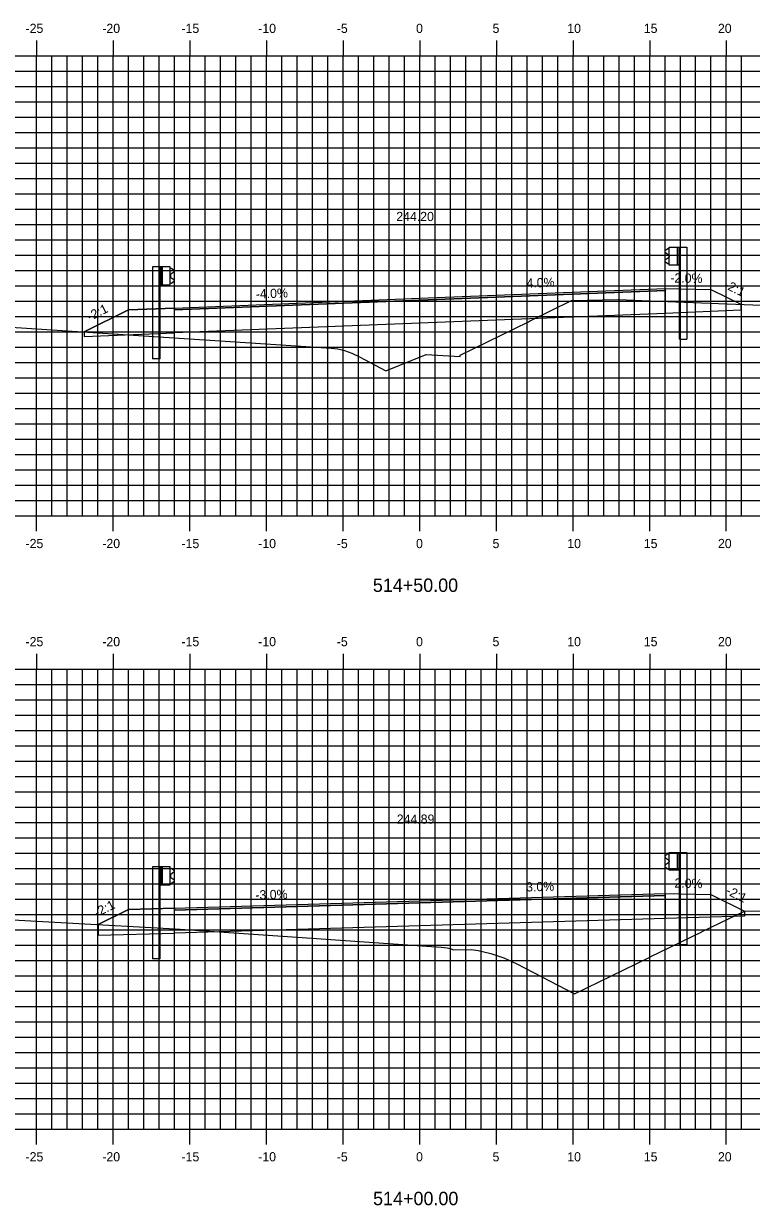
# Model space of a CAD drawing. Extents: x 1170543 to 1177585, y 609599 to 610623.
# Drawn here: x 1173261.7 to 1173309.2, y 610272.8 to 610349.9 of the extents above; entities that cross this region are included whole.
import ezdxf

# ---------------------------------------------------------------- set-up
doc = ezdxf.new("R2010")
doc.units = 0
for name, color, linetype in [('ANNOTATION', 7, 'Continuous'), ('D_Guardrail_Beam_Lt', 7, 'Continuous'), ('D_Guardrail_Beam_Rt', 7, 'Continuous'), ('D_Roadway_Centerline', 7, 'Continuous'), ('D_Roadway_Centerline_Text', 7, 'Continuous'), ('D_Roadway_Edge_Shoulder', 7, 'Continuous'), ('D_Roadway_Edge_TW', 7, 'Continuous'), ('D_Roadway_Pavement', 7, 'Continuous'), ('D_Roadway_SubGrade', 7, 'Continuous'), ('H_V ANNOTATION', 7, 'Continuous'), ('MAJOR', 7, 'Continuous'), ('MINOR', 7, 'Continuous'), ('S_Roadway_Centerline', 7, 'Continuous')]:
    doc.layers.add(name, color=color, linetype=linetype)

msp = doc.modelspace()

# ---------------------------------------------------------------- linework, layer by layer
at = {"layer": 'D_Guardrail_Beam_Lt'}
for p, q in [((1173270.121, 610334.045), (1173270.121, 610328.045)), ((1173270.591, 610334.045), (1173270.121, 610334.045)), ((1173271.279, 610334.045), (1173270.591, 610334.045)), ((1173270.591, 610334.045), (1173270.591, 610332.878)), ((1173270.654, 610334.045), (1173270.654, 610332.878)), ((1173270.758, 610334.045), (1173270.758, 610332.878)), ((1173271.279, 610332.878), (1173271.279, 610334.045)), ((1173271.279, 610333.961), (1173271.353, 610333.947)), ((1173271.283, 610333.496), (1173271.283, 610333.426)), ((1173271.512, 610333.697), (1173271.317, 610333.561)), ((1173271.317, 610333.362), (1173271.512, 610333.226)), ((1173271.369, 610333.94), (1173271.512, 610333.84)), ((1173270.591, 610332.878), (1173271.279, 610332.878)), ((1173270.612, 610328.045), (1173270.612, 610332.878)), ((1173271.353, 610332.976), (1173271.279, 610332.961)), ((1173271.512, 610333.083), (1173271.369, 610332.983)), ((1173270.612, 610328.045), (1173270.121, 610328.045)), ((1173270.121, 610294.903), (1173270.121, 610288.903)), ((1173270.591, 610294.903), (1173270.121, 610294.903)), ((1173271.279, 610294.903), (1173270.591, 610294.903)), ((1173270.591, 610294.903), (1173270.591, 610293.737)), ((1173270.654, 610294.903), (1173270.654, 610293.737)), ((1173270.758, 610294.903), (1173270.758, 610293.737)), ((1173271.279, 610293.737), (1173271.279, 610294.903)), ((1173271.279, 610294.82), (1173271.353, 610294.805)), ((1173271.369, 610294.799), (1173271.512, 610294.699)), ((1173271.283, 610294.355), (1173271.283, 610294.285)), ((1173271.512, 610294.556), (1173271.317, 610294.419)), ((1173271.317, 610294.22), (1173271.512, 610294.084)), ((1173270.591, 610293.737), (1173271.279, 610293.737)), ((1173270.612, 610288.903), (1173270.612, 610293.737)), ((1173271.353, 610293.834), (1173271.279, 610293.82)), ((1173271.512, 610293.941), (1173271.369, 610293.841)), ((1173270.612, 610288.903), (1173270.121, 610288.903))]:
    msp.add_line(p, q, dxfattribs=at)
for centre, major_axis, start_param, end_param in [((1173271.362, 610333.496), (-0.0789, 0), 5.323254, 6.283185), ((1173271.362, 610333.426), (-0.0789, 0), 6.283185, 7.243116), ((1173271.345, 610333.906), (0.0417, 0), 0.959931, 1.376053), ((1173271.462, 610333.769), (0.0877, 0), 5.323254, 7.243116), ((1173271.345, 610333.017), (0.0417, 0), 4.907132, 5.323254), ((1173271.462, 610333.154), (0.0877, 0), 5.323254, 7.243116), ((1173271.345, 610294.765), (0.0417, 0), 0.959931, 1.376053), ((1173271.362, 610294.355), (-0.0789, 0), 5.323254, 6.283185), ((1173271.362, 610294.285), (-0.0789, 0), 6.283185, 7.243116), ((1173271.462, 610294.627), (0.0877, 0), 5.323254, 7.243116), ((1173271.462, 610294.013), (0.0877, 0), 5.323254, 7.243116), ((1173271.345, 610293.875), (0.0417, 0), 4.907132, 5.323254)]:
    msp.add_ellipse(centre, major_axis=major_axis, ratio=0.995501, start_param=start_param, end_param=end_param, dxfattribs=at)
at = {"layer": 'D_Guardrail_Beam_Rt'}
for p, q in [((1173303.731, 610335.22), (1173303.587, 610335.12)), ((1173303.587, 610334.977), (1173303.782, 610334.841)), ((1173303.821, 610335.241), (1173303.746, 610335.227)), ((1173303.821, 610335.325), (1173304.508, 610335.325)), ((1173303.821, 610334.158), (1173303.821, 610335.325)), ((1173304.341, 610335.325), (1173304.341, 610334.158)), ((1173304.446, 610335.325), (1173304.446, 610334.158)), ((1173304.508, 610335.325), (1173304.979, 610335.325)), ((1173304.508, 610335.325), (1173304.508, 610334.158)), ((1173304.979, 610335.325), (1173304.979, 610329.325)), ((1173303.782, 610334.642), (1173303.587, 610334.506)), ((1173303.587, 610334.363), (1173303.731, 610334.263)), ((1173303.746, 610334.256), (1173303.821, 610334.241)), ((1173303.816, 610334.776), (1173303.816, 610334.706)), ((1173304.508, 610334.158), (1173303.821, 610334.158)), ((1173304.487, 610329.325), (1173304.487, 610334.158)), ((1173304.487, 610329.325), (1173304.979, 610329.325)), ((1173303.731, 610295.749), (1173303.587, 610295.649)), ((1173303.821, 610295.77), (1173303.746, 610295.756)), ((1173303.821, 610295.854), (1173304.508, 610295.854)), ((1173303.821, 610294.687), (1173303.821, 610295.854)), ((1173304.341, 610295.854), (1173304.341, 610294.687)), ((1173304.446, 610295.854), (1173304.446, 610294.687)), ((1173304.508, 610295.854), (1173304.979, 610295.854)), ((1173304.508, 610295.854), (1173304.508, 610294.687)), ((1173304.979, 610295.854), (1173304.979, 610289.854)), ((1173303.587, 610295.506), (1173303.782, 610295.37)), ((1173303.782, 610295.171), (1173303.587, 610295.035)), ((1173303.587, 610294.892), (1173303.731, 610294.792)), ((1173303.746, 610294.785), (1173303.821, 610294.77)), ((1173303.816, 610295.306), (1173303.816, 610295.235)), ((1173304.508, 610294.687), (1173303.821, 610294.687)), ((1173304.487, 610289.854), (1173304.487, 610294.687)), ((1173304.487, 610289.854), (1173304.979, 610289.854))]:
    msp.add_line(p, q, dxfattribs=at)
for centre, major_axis, start_param, end_param in [((1173303.637, 610335.049), (-0.0877, 0), 5.323254, 7.243116), ((1173303.754, 610335.186), (-0.0417, 0), 4.907132, 5.323254), ((1173303.737, 610334.776), (0.0789, 0), 0, 0.959931), ((1173303.637, 610334.434), (-0.0877, 0), 5.323254, 7.243116), ((1173303.754, 610334.297), (-0.0417, 0), 0.959931, 1.376053), ((1173303.737, 610334.706), (0.0789, 0), 5.323254, 6.283185), ((1173303.637, 610295.578), (-0.0877, 0), 5.323254, 7.243116), ((1173303.754, 610295.715), (-0.0417, 0), 4.907132, 5.323254), ((1173303.637, 610294.963), (-0.0877, 0), 5.323254, 7.243116), ((1173303.754, 610294.826), (-0.0417, 0), 0.959931, 1.376053), ((1173303.737, 610295.306), (0.0789, 0), 0, 0.959931), ((1173303.737, 610295.235), (0.0789, 0), 5.323254, 6.283185)]:
    msp.add_ellipse(centre, major_axis=major_axis, ratio=0.995501, start_param=start_param, end_param=end_param, dxfattribs=at)
at = {"layer": 'D_Roadway_Centerline'}
for points in [[(1173265.668, 610329.798), (1173268.55, 610331.239), (1173271.55, 610331.359), (1173287.55, 610331.999), (1173303.55, 610332.639), (1173306.55, 610332.579), (1173308.503, 610331.603)], [(1173266.583, 610291.145), (1173268.55, 610292.128), (1173271.55, 610292.218), (1173287.55, 610292.693), (1173303.55, 610293.168), (1173306.55, 610293.108), (1173308.74, 610292.013)]]:
    msp.add_lwpolyline(points, dxfattribs=at)
at = {"layer": 'D_Roadway_Edge_Shoulder'}
for points in [[(1173303.55, 610332.639), (1173303.55, 610332.514)], [(1173271.55, 610331.359), (1173271.55, 610331.234)], [(1173303.55, 610293.168), (1173303.55, 610293.043)], [(1173271.55, 610292.218), (1173271.55, 610292.093)]]:
    msp.add_lwpolyline(points, dxfattribs=at)
at = {"layer": 'D_Roadway_Edge_TW'}
for points in [[(1173271.55, 610331.234), (1173271.55, 610331.359), (1173287.55, 610331.999), (1173303.55, 610332.639), (1173303.55, 610332.514), (1173287.55, 610331.874)], [(1173271.55, 610292.093), (1173271.55, 610292.218), (1173287.55, 610292.693), (1173303.55, 610293.168), (1173303.55, 610293.043), (1173287.55, 610292.568)]]:
    msp.add_lwpolyline(points, close=True, dxfattribs=at)
at = {"layer": 'D_Roadway_Pavement'}
for points in [[(1173271.55, 610331.234), (1173271.55, 610331.234), (1173287.55, 610331.874), (1173303.55, 610332.514), (1173303.55, 610332.514), (1173287.55, 610331.874)], [(1173271.55, 610292.093), (1173271.55, 610292.093), (1173287.55, 610292.568), (1173303.55, 610293.043), (1173303.55, 610293.043), (1173287.55, 610292.568)]]:
    msp.add_lwpolyline(points, close=True, dxfattribs=at)
for points in [[(1173303.55, 610332.514), (1173303.55, 610332.514)], [(1173303.55, 610332.514), (1173303.55, 610332.514)], [(1173271.55, 610331.234), (1173271.55, 610331.234)], [(1173271.55, 610331.234), (1173271.55, 610331.234)], [(1173303.55, 610293.043), (1173303.55, 610293.043)], [(1173303.55, 610293.043), (1173303.55, 610293.043)], [(1173271.55, 610292.093), (1173271.55, 610292.093)], [(1173271.55, 610292.093), (1173271.55, 610292.093)]]:
    msp.add_lwpolyline(points, dxfattribs=at)
at = {"layer": 'D_Roadway_SubGrade'}
for points in [[(1173303.55, 610332.639), (1173306.55, 610332.579), (1173308.503, 610331.603), (1173308.503, 610331.212), (1173303.55, 610331.014)], [(1173271.55, 610329.734), (1173271.55, 610331.234), (1173287.55, 610331.874), (1173303.55, 610332.514), (1173303.55, 610331.014), (1173287.55, 610330.374)], [(1173271.55, 610331.359), (1173268.55, 610331.239), (1173265.668, 610329.798), (1173265.668, 610329.499), (1173271.55, 610329.734)], [(1173271.55, 610290.593), (1173271.55, 610292.093), (1173287.55, 610292.568), (1173303.55, 610293.043), (1173303.55, 610291.543), (1173287.55, 610291.068)], [(1173303.55, 610293.168), (1173306.55, 610293.108), (1173308.74, 610292.013), (1173308.74, 610291.697), (1173303.55, 610291.543)], [(1173271.55, 610292.218), (1173268.55, 610292.128), (1173266.583, 610291.145), (1173266.583, 610290.445), (1173271.55, 610290.593)]]:
    msp.add_lwpolyline(points, close=True, dxfattribs=at)
at = {"layer": 'MAJOR'}
for p, q in [((1173262.55, 610348.803), (1173262.55, 610347.801)), ((1173267.55, 610348.803), (1173267.55, 610347.801)), ((1173272.55, 610348.803), (1173272.55, 610347.801)), ((1173277.55, 610348.803), (1173277.55, 610347.801)), ((1173282.55, 610348.803), (1173282.55, 610347.801)), ((1173287.55, 610348.803), (1173287.55, 610347.801)), ((1173292.55, 610348.803), (1173292.55, 610347.801)), ((1173297.55, 610348.803), (1173297.55, 610347.801)), ((1173302.55, 610348.803), (1173302.55, 610347.801)), ((1173307.55, 610348.803), (1173307.55, 610347.801)), ((1173217.55, 610347.801), (1173357.55, 610347.801)), ((1173217.55, 610347.801), (1173357.55, 610347.801)), ((1173262.55, 610317.801), (1173262.55, 610347.801)), ((1173267.55, 610317.801), (1173267.55, 610347.801)), ((1173272.55, 610317.801), (1173272.55, 610347.801)), ((1173277.55, 610317.801), (1173277.55, 610347.801)), ((1173282.55, 610317.801), (1173282.55, 610347.801)), ((1173287.55, 610317.801), (1173287.55, 610347.801)), ((1173292.55, 610317.801), (1173292.55, 610347.801)), ((1173297.55, 610317.801), (1173297.55, 610347.801)), ((1173302.55, 610317.801), (1173302.55, 610347.801)), ((1173307.55, 610317.801), (1173307.55, 610347.801)), ((1173217.55, 610342.801), (1173357.55, 610342.801)), ((1173217.55, 610337.801), (1173357.55, 610337.801)), ((1173217.55, 610332.801), (1173357.55, 610332.801)), ((1173217.55, 610327.801), (1173357.55, 610327.801)), ((1173217.55, 610322.801), (1173357.55, 610322.801)), ((1173217.55, 610317.801), (1173357.55, 610317.801)), ((1173217.55, 610317.801), (1173357.55, 610317.801)), ((1173262.55, 610316.799), (1173262.55, 610317.801)), ((1173267.55, 610316.799), (1173267.55, 610317.801)), ((1173272.55, 610316.799), (1173272.55, 610317.801)), ((1173277.55, 610316.799), (1173277.55, 610317.801)), ((1173282.55, 610316.799), (1173282.55, 610317.801)), ((1173287.55, 610316.799), (1173287.55, 610317.801)), ((1173292.55, 610316.799), (1173292.55, 610317.801)), ((1173297.55, 610316.799), (1173297.55, 610317.801)), ((1173302.55, 610316.799), (1173302.55, 610317.801)), ((1173307.55, 610316.799), (1173307.55, 610317.801)), ((1173262.55, 610308.803), (1173262.55, 610307.801)), ((1173267.55, 610308.803), (1173267.55, 610307.801)), ((1173272.55, 610308.803), (1173272.55, 610307.801)), ((1173277.55, 610308.803), (1173277.55, 610307.801)), ((1173282.55, 610308.803), (1173282.55, 610307.801)), ((1173287.55, 610308.803), (1173287.55, 610307.801)), ((1173292.55, 610308.803), (1173292.55, 610307.801)), ((1173297.55, 610308.803), (1173297.55, 610307.801)), ((1173302.55, 610308.803), (1173302.55, 610307.801)), ((1173307.55, 610308.803), (1173307.55, 610307.801)), ((1173217.55, 610307.801), (1173357.55, 610307.801)), ((1173217.55, 610307.801), (1173357.55, 610307.801)), ((1173262.55, 610277.801), (1173262.55, 610307.801)), ((1173267.55, 610277.801), (1173267.55, 610307.801)), ((1173272.55, 610277.801), (1173272.55, 610307.801)), ((1173277.55, 610277.801), (1173277.55, 610307.801)), ((1173282.55, 610277.801), (1173282.55, 610307.801)), ((1173287.55, 610277.801), (1173287.55, 610307.801)), ((1173292.55, 610277.801), (1173292.55, 610307.801)), ((1173297.55, 610277.801), (1173297.55, 610307.801)), ((1173302.55, 610277.801), (1173302.55, 610307.801)), ((1173307.55, 610277.801), (1173307.55, 610307.801)), ((1173217.55, 610302.801), (1173357.55, 610302.801)), ((1173217.55, 610297.801), (1173357.55, 610297.801)), ((1173217.55, 610292.801), (1173357.55, 610292.801)), ((1173217.55, 610287.801), (1173357.55, 610287.801)), ((1173217.55, 610282.801), (1173357.55, 610282.801)), ((1173217.55, 610277.801), (1173357.55, 610277.801)), ((1173217.55, 610277.801), (1173357.55, 610277.801)), ((1173262.55, 610276.799), (1173262.55, 610277.801)), ((1173267.55, 610276.799), (1173267.55, 610277.801)), ((1173272.55, 610276.799), (1173272.55, 610277.801)), ((1173277.55, 610276.799), (1173277.55, 610277.801)), ((1173282.55, 610276.799), (1173282.55, 610277.801)), ((1173287.55, 610276.799), (1173287.55, 610277.801)), ((1173292.55, 610276.799), (1173292.55, 610277.801)), ((1173297.55, 610276.799), (1173297.55, 610277.801)), ((1173302.55, 610276.799), (1173302.55, 610277.801)), ((1173307.55, 610276.799), (1173307.55, 610277.801))]:
    msp.add_line(p, q, dxfattribs=at)
at = {"layer": 'MINOR'}
for p, q in [((1173263.55, 610317.801), (1173263.55, 610347.801)), ((1173264.55, 610317.801), (1173264.55, 610347.801)), ((1173265.55, 610317.801), (1173265.55, 610347.801)), ((1173266.55, 610317.801), (1173266.55, 610347.801)), ((1173268.55, 610317.801), (1173268.55, 610347.801)), ((1173269.55, 610317.801), (1173269.55, 610347.801)), ((1173270.55, 610317.801), (1173270.55, 610347.801)), ((1173271.55, 610317.801), (1173271.55, 610347.801)), ((1173273.55, 610317.801), (1173273.55, 610347.801)), ((1173274.55, 610317.801), (1173274.55, 610347.801)), ((1173275.55, 610317.801), (1173275.55, 610347.801)), ((1173276.55, 610317.801), (1173276.55, 610347.801)), ((1173278.55, 610317.801), (1173278.55, 610347.801)), ((1173279.55, 610317.801), (1173279.55, 610347.801)), ((1173280.55, 610317.801), (1173280.55, 610347.801)), ((1173281.55, 610317.801), (1173281.55, 610347.801)), ((1173283.55, 610317.801), (1173283.55, 610347.801)), ((1173284.55, 610317.801), (1173284.55, 610347.801)), ((1173285.55, 610317.801), (1173285.55, 610347.801)), ((1173286.55, 610317.801), (1173286.55, 610347.801)), ((1173288.55, 610317.801), (1173288.55, 610347.801)), ((1173289.55, 610317.801), (1173289.55, 610347.801)), ((1173290.55, 610317.801), (1173290.55, 610347.801)), ((1173291.55, 610317.801), (1173291.55, 610347.801)), ((1173293.55, 610317.801), (1173293.55, 610347.801)), ((1173294.55, 610317.801), (1173294.55, 610347.801)), ((1173295.55, 610317.801), (1173295.55, 610347.801)), ((1173296.55, 610317.801), (1173296.55, 610347.801)), ((1173298.55, 610317.801), (1173298.55, 610347.801)), ((1173299.55, 610317.801), (1173299.55, 610347.801)), ((1173300.55, 610317.801), (1173300.55, 610347.801)), ((1173301.55, 610317.801), (1173301.55, 610347.801)), ((1173303.55, 610317.801), (1173303.55, 610347.801)), ((1173304.55, 610317.801), (1173304.55, 610347.801)), ((1173305.55, 610317.801), (1173305.55, 610347.801)), ((1173306.55, 610317.801), (1173306.55, 610347.801)), ((1173308.55, 610317.801), (1173308.55, 610347.801)), ((1173217.55, 610346.801), (1173357.55, 610346.801)), ((1173217.55, 610345.801), (1173357.55, 610345.801)), ((1173217.55, 610344.801), (1173357.55, 610344.801)), ((1173217.55, 610343.801), (1173357.55, 610343.801)), ((1173217.55, 610341.801), (1173357.55, 610341.801)), ((1173217.55, 610340.801), (1173357.55, 610340.801)), ((1173217.55, 610339.801), (1173357.55, 610339.801)), ((1173217.55, 610338.801), (1173357.55, 610338.801)), ((1173217.55, 610336.801), (1173357.55, 610336.801)), ((1173217.55, 610335.801), (1173357.55, 610335.801)), ((1173217.55, 610334.801), (1173357.55, 610334.801)), ((1173217.55, 610333.801), (1173357.55, 610333.801)), ((1173217.55, 610331.801), (1173357.55, 610331.801)), ((1173217.55, 610330.801), (1173357.55, 610330.801)), ((1173217.55, 610329.801), (1173357.55, 610329.801)), ((1173217.55, 610328.801), (1173357.55, 610328.801)), ((1173217.55, 610326.801), (1173357.55, 610326.801)), ((1173217.55, 610325.801), (1173357.55, 610325.801)), ((1173217.55, 610324.801), (1173357.55, 610324.801)), ((1173217.55, 610323.801), (1173357.55, 610323.801)), ((1173217.55, 610321.801), (1173357.55, 610321.801)), ((1173217.55, 610320.801), (1173357.55, 610320.801)), ((1173217.55, 610319.801), (1173357.55, 610319.801)), ((1173217.55, 610318.801), (1173357.55, 610318.801)), ((1173263.55, 610277.801), (1173263.55, 610307.801)), ((1173264.55, 610277.801), (1173264.55, 610307.801)), ((1173265.55, 610277.801), (1173265.55, 610307.801)), ((1173266.55, 610277.801), (1173266.55, 610307.801)), ((1173268.55, 610277.801), (1173268.55, 610307.801)), ((1173269.55, 610277.801), (1173269.55, 610307.801)), ((1173270.55, 610277.801), (1173270.55, 610307.801)), ((1173271.55, 610277.801), (1173271.55, 610307.801)), ((1173273.55, 610277.801), (1173273.55, 610307.801)), ((1173274.55, 610277.801), (1173274.55, 610307.801)), ((1173275.55, 610277.801), (1173275.55, 610307.801)), ((1173276.55, 610277.801), (1173276.55, 610307.801)), ((1173278.55, 610277.801), (1173278.55, 610307.801)), ((1173279.55, 610277.801), (1173279.55, 610307.801)), ((1173280.55, 610277.801), (1173280.55, 610307.801)), ((1173281.55, 610277.801), (1173281.55, 610307.801)), ((1173283.55, 610277.801), (1173283.55, 610307.801)), ((1173284.55, 610277.801), (1173284.55, 610307.801)), ((1173285.55, 610277.801), (1173285.55, 610307.801)), ((1173286.55, 610277.801), (1173286.55, 610307.801)), ((1173288.55, 610277.801), (1173288.55, 610307.801)), ((1173289.55, 610277.801), (1173289.55, 610307.801)), ((1173290.55, 610277.801), (1173290.55, 610307.801)), ((1173291.55, 610277.801), (1173291.55, 610307.801)), ((1173293.55, 610277.801), (1173293.55, 610307.801)), ((1173294.55, 610277.801), (1173294.55, 610307.801)), ((1173295.55, 610277.801), (1173295.55, 610307.801)), ((1173296.55, 610277.801), (1173296.55, 610307.801)), ((1173298.55, 610277.801), (1173298.55, 610307.801)), ((1173299.55, 610277.801), (1173299.55, 610307.801)), ((1173300.55, 610277.801), (1173300.55, 610307.801)), ((1173301.55, 610277.801), (1173301.55, 610307.801)), ((1173303.55, 610277.801), (1173303.55, 610307.801)), ((1173304.55, 610277.801), (1173304.55, 610307.801)), ((1173305.55, 610277.801), (1173305.55, 610307.801)), ((1173306.55, 610277.801), (1173306.55, 610307.801)), ((1173308.55, 610277.801), (1173308.55, 610307.801)), ((1173217.55, 610306.801), (1173357.55, 610306.801)), ((1173217.55, 610305.801), (1173357.55, 610305.801)), ((1173217.55, 610304.801), (1173357.55, 610304.801)), ((1173217.55, 610303.801), (1173357.55, 610303.801)), ((1173217.55, 610301.801), (1173357.55, 610301.801)), ((1173217.55, 610300.801), (1173357.55, 610300.801)), ((1173217.55, 610299.801), (1173357.55, 610299.801)), ((1173217.55, 610298.801), (1173357.55, 610298.801)), ((1173217.55, 610296.801), (1173357.55, 610296.801)), ((1173217.55, 610295.801), (1173357.55, 610295.801)), ((1173217.55, 610294.801), (1173357.55, 610294.801)), ((1173217.55, 610293.801), (1173357.55, 610293.801)), ((1173217.55, 610291.801), (1173357.55, 610291.801)), ((1173217.55, 610290.801), (1173357.55, 610290.801)), ((1173217.55, 610289.801), (1173357.55, 610289.801)), ((1173217.55, 610288.801), (1173357.55, 610288.801)), ((1173217.55, 610286.801), (1173357.55, 610286.801)), ((1173217.55, 610285.801), (1173357.55, 610285.801)), ((1173217.55, 610284.801), (1173357.55, 610284.801)), ((1173217.55, 610283.801), (1173357.55, 610283.801)), ((1173217.55, 610281.801), (1173357.55, 610281.801)), ((1173217.55, 610280.801), (1173357.55, 610280.801)), ((1173217.55, 610279.801), (1173357.55, 610279.801)), ((1173217.55, 610278.801), (1173357.55, 610278.801))]:
    msp.add_line(p, q, dxfattribs=at)
at = {"layer": 'S_Roadway_Centerline'}
for points in [[(1173258.212, 610330.287), (1173276.501, 610329.088), (1173281.767, 610328.747), (1173282.197, 610328.692), (1173282.649, 610328.581), (1173283.123, 610328.41), (1173283.621, 610328.176), (1173283.943, 610328.007), (1173285.347, 610327.27), (1173287.959, 610328.34), (1173290.19, 610328.198), (1173290.196, 610328.276), (1173294.653, 610330.469), (1173294.72, 610330.502), (1173294.799, 610330.541), (1173297.447, 610331.844), (1173300.485, 610331.909), (1173300.504, 610331.909), (1173302.03, 610331.852), (1173302.033, 610331.851), (1173302.034, 610331.851), (1173315.951, 610331.316)], [(1173257.435, 610291.644), (1173271.593, 610290.872), (1173279.259, 610290.341), (1173288.949, 610289.67), (1173289.342, 610289.624), (1173289.429, 610289.613), (1173289.515, 610289.594), (1173289.6, 610289.565), (1173289.684, 610289.529), (1173289.736, 610289.503), (1173290.896, 610289.524), (1173291.371, 610289.466), (1173292.198, 610289.27), (1173293.038, 610288.976), (1173293.89, 610288.581), (1173297.654, 610286.627), (1173302.466, 610288.975), (1173302.468, 610288.978), (1173302.58, 610289.032), (1173305.943, 610290.673), (1173305.965, 610290.684), (1173307.696, 610291.528), (1173307.699, 610291.529), (1173307.7, 610291.53), (1173308.682, 610292.006), (1173308.694, 610292.012), (1173308.709, 610292.012), (1173311.787, 610292.071)]]:
    msp.add_lwpolyline(points, dxfattribs=at)

# ---------------------------------------------------------------- texts
at = {"layer": 'ANNOTATION'}
for s, rotation, p in [('4.0%', 2.29061, (1173294.526, 610332.679)), ('-2.0%', 358.85424, (1173303.893, 610333.032)), ('-4.0%', 2.29061, (1173276.866, 610331.972)), ('-2:1', 333.43495, (1173307.35, 610332.697)), ('-2:1', 26.56505, (1173266.038, 610330.501)), ('-2.0%', 358.85424, (1173303.893, 610293.561)), ('-3.0%', 1.70152, (1173276.838, 610292.775)), ('3.0%', 1.70152, (1173294.498, 610293.3)), ('-2:1', 333.43495, (1173307.468, 610293.167)), ('-2:1', 26.56505, (1173266.495, 610291.619))]:
    msp.add_text(s, height=0.6, rotation=rotation, dxfattribs=at).set_placement(p)
at = {"layer": 'D_Roadway_Centerline'}
for s, p in [('C', (1173287.545, 610331.999)), ('L', (1173287.55, 610331.992)), ('C', (1173302.024, 610331.852)), ('L', (1173302.03, 610331.844)), ('C', (1173287.545, 610292.693)), ('L', (1173287.55, 610292.686)), ('C', (1173307.691, 610291.528)), ('L', (1173307.696, 610291.521))]:
    msp.add_text(s, height=0.0146, dxfattribs=at).set_placement(p)
at = {"layer": 'D_Roadway_Centerline_Text'}
for s, p in [('244.20', (1173286.019, 610337.031)), ('244.20', (1173286.019, 610337.031)), ('244.89', (1173286.051, 610297.725)), ('244.89', (1173286.051, 610297.725))]:
    msp.add_text(s, height=0.6, dxfattribs=at).set_placement(p)
at = {"layer": 'H_V ANNOTATION'}
for s, height, p in [('-25', 0.6, (1173261.835, 610349.301)), ('-20', 0.6, (1173266.843, 610349.301)), ('-15', 0.6, (1173272.007, 610349.301)), ('-10', 0.6, (1173277.015, 610349.301)), ('-5', 0.6, (1173282.14, 610349.301)), ('0', 0.6, (1173287.309, 610349.301)), ('5', 0.6, (1173292.301, 610349.301)), ('10', 0.6, (1173297.175, 610349.301)), ('15', 0.6, (1173302.167, 610349.301)), ('20', 0.6, (1173307.004, 610349.301)), ('-25', 0.6, (1173261.835, 610315.701)), ('-20', 0.6, (1173266.843, 610315.701)), ('-15', 0.6, (1173272.007, 610315.701)), ('-10', 0.6, (1173277.015, 610315.701)), ('-5', 0.6, (1173282.14, 610315.701)), ('0', 0.6, (1173287.309, 610315.701)), ('5', 0.6, (1173292.301, 610315.701)), ('10', 0.6, (1173297.175, 610315.701)), ('15', 0.6, (1173302.167, 610315.701)), ('20', 0.6, (1173307.004, 610315.701)), ('514+50.00', 0.875, (1173284.491, 610312.844)), ('-25', 0.6, (1173261.835, 610309.301)), ('-20', 0.6, (1173266.843, 610309.301)), ('-15', 0.6, (1173272.007, 610309.301)), ('-10', 0.6, (1173277.015, 610309.301)), ('-5', 0.6, (1173282.14, 610309.301)), ('0', 0.6, (1173287.309, 610309.301)), ('5', 0.6, (1173292.301, 610309.301)), ('10', 0.6, (1173297.175, 610309.301)), ('15', 0.6, (1173302.167, 610309.301)), ('20', 0.6, (1173307.004, 610309.301)), ('-25', 0.6, (1173261.835, 610275.701)), ('-20', 0.6, (1173266.843, 610275.701)), ('-15', 0.6, (1173272.007, 610275.701)), ('-10', 0.6, (1173277.015, 610275.701)), ('-5', 0.6, (1173282.14, 610275.701)), ('0', 0.6, (1173287.309, 610275.701)), ('5', 0.6, (1173292.301, 610275.701)), ('10', 0.6, (1173297.175, 610275.701)), ('15', 0.6, (1173302.167, 610275.701)), ('20', 0.6, (1173307.004, 610275.701)), ('514+00.00', 0.875, (1173284.507, 610272.844))]:
    msp.add_text(s, height=height, dxfattribs=at).set_placement(p)

doc.saveas('drawing.dxf')
